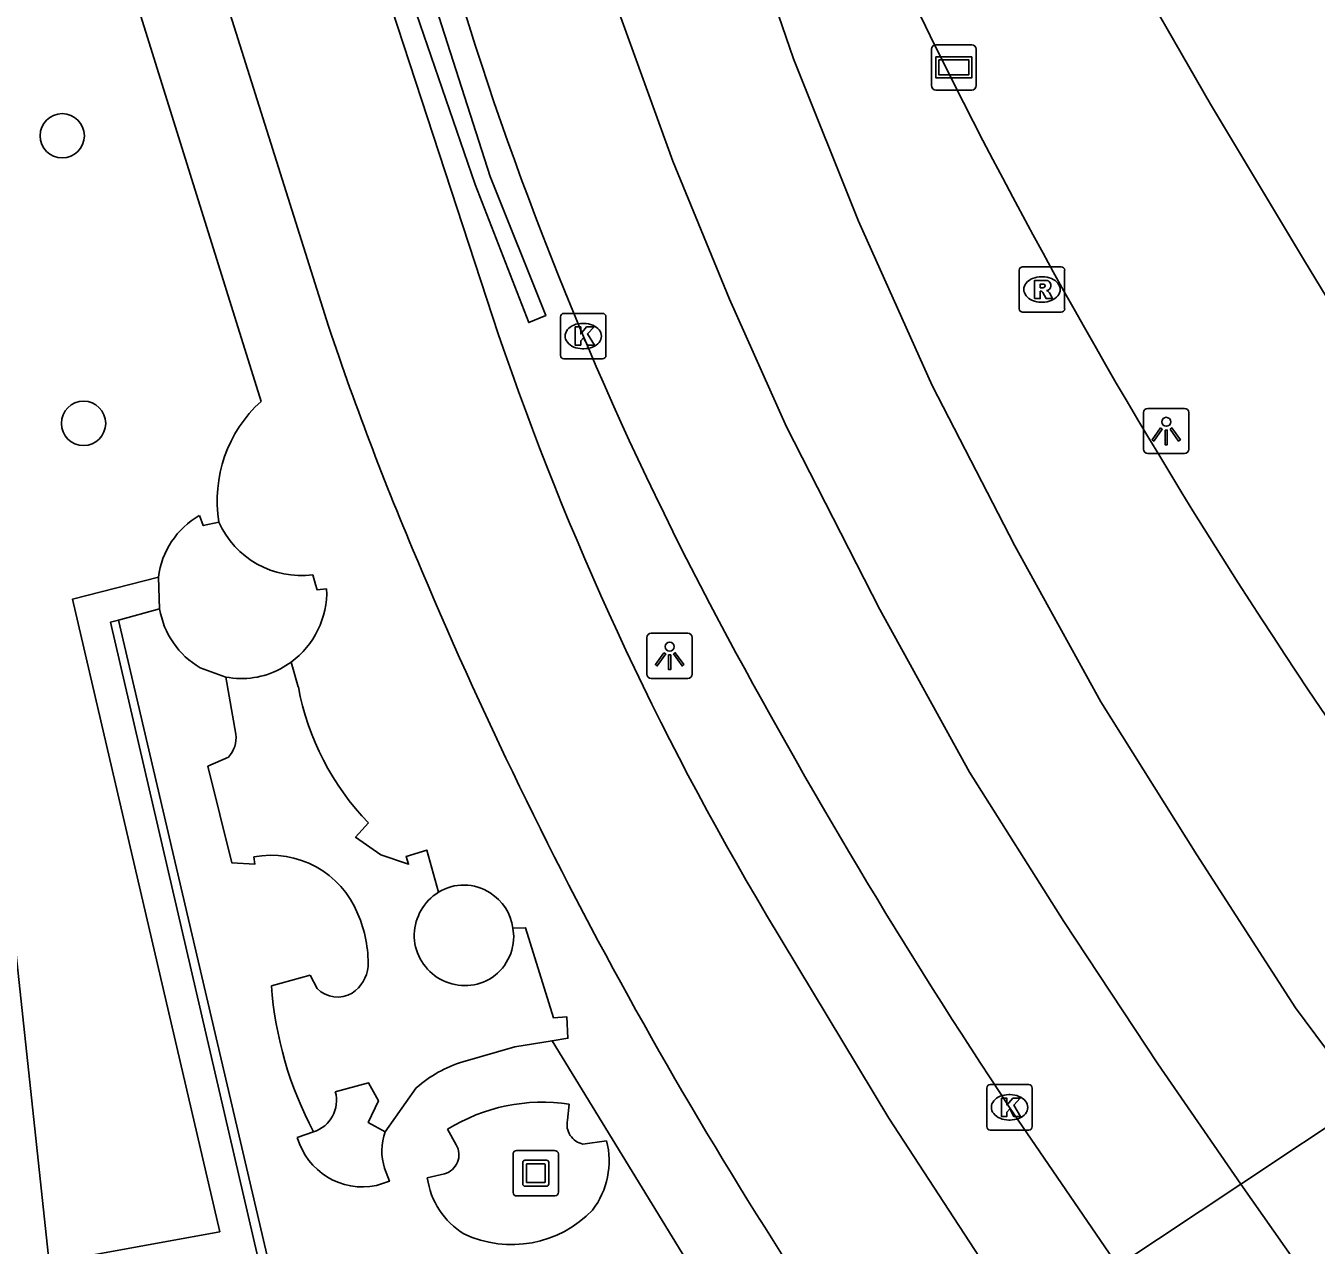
# Model space of a CAD drawing. Extents: x 161087 to 161922, y 382574 to 383873.
# Drawn here: x 161285.37 to 161313.83, y 383617.99 to 383644.88 of the extents above; entities that cross this region are included whole.
import ezdxf

# ---------------------------------------------------------------- set-up
doc = ezdxf.new("R2010")
doc.units = 0
for name, color, linetype in [('IMGEO_Boom', 7, 'Continuous'), ('IMGEO_Fietspad_gesloten', 7, 'Continuous'), ('IMGEO_Groenvoorziening', 7, 'Continuous'), ('IMGEO_Haag', 7, 'Continuous'), ('IMGEO_Kolk', 7, 'Continuous'), ('IMGEO_Kunstobject', 7, 'Continuous'), ('IMGEO_Lichtpunt', 7, 'Continuous'), ('IMGEO_Lijnafwatering', 7, 'Continuous'), ('IMGEO_Muur', 7, 'Continuous'), ('IMGEO_OVBaan_gesloten', 7, 'Continuous'), ('IMGEO_Reclamebord', 7, 'Continuous'), ('IMGEO_Rijbaan_lokaal_gesloten', 7, 'Continuous'), ('IMGEO_Rioolput', 7, 'Continuous'), ('IMGEO_Voetpad_open', 7, 'Continuous')]:
    doc.layers.add(name, color=color, linetype=linetype)

msp = doc.modelspace()

# ---------------------------------------------------------------- linework, layer by layer
at = {"layer": 'IMGEO_Boom'}
for centre in [(161286.177, 383642.458), (161286.648, 383636.116)]:
    msp.add_circle(centre, 0.489, dxfattribs=at)
at = {"layer": 'IMGEO_Fietspad_gesloten'}
for points in [[(161277.204, 383699.572), (161277.329, 383699.152), (161290.649, 383654.285), (161293.314, 383645.672), (161295.799, 383638.069)], [(161292.048, 383638.257), (161287.846, 383651.609), (161277.905, 383685.001)], [(161301.708, 383625.273), (161304.401, 383620.797), (161307.508, 383616.041)]]:
    msp.add_lwpolyline(points, dxfattribs=at)
for centre, radius, start, end in [((161359.402, 383660.884), 71.053, 198.56958, 203.22763), ((161359.958, 383659.934), 67.783, 198.81906, 210.75451), ((161385.73, 383671.513), 99.441, 202.87276, 215.69745)]:
    msp.add_arc(centre, radius, start, end, dxfattribs=at)
at = {"layer": 'IMGEO_Groenvoorziening'}
for points in [[(161289.785, 383630.521), (161289.218, 383630.727)], [(161291.222, 383630.848), (161290.99, 383630.702)], [(161296.112, 383624.987), (161296.133, 383624.801)], [(161292.199, 383621.377), (161292.927, 383621.576), (161293.149, 383621.18), (161292.925, 383620.702), (161293.299, 383620.492)], [(161291.36, 383620.369), (161291.719, 383620.492)], [(161293.286, 383619.688), (161293.392, 383619.404), (161293.107, 383619.307)]]:
    msp.add_lwpolyline(points, dxfattribs=at)
for centre, radius, start, end in [((161290.159, 383632.33), 1.859, 189.4554, 239.5991), ((161290.129, 383632.331), 1.842, 259.2296, 297.8552), ((161295.087, 383624.803), 1.151, 122.2974, 177.5067), ((161295.058, 383624.839), 1.121, 179.259, 294.8022), ((161295.031, 383624.804), 1.102, 296.7934, 359.8286), ((161291.498, 383621.185), 0.727, 287.7039, 15.3477), ((161294.474, 383620.071), 1.249, 160.2881, 197.8593), ((161292.81, 383620.786), 1.509, 196.0445, 281.3647)]:
    msp.add_arc(centre, radius, start, end, dxfattribs=at)
at = {"layer": 'IMGEO_Haag'}
msp.add_lwpolyline([(161289.633, 383633.939), (161289.288, 383633.862), (161289.201, 383634.082)], dxfattribs=at)
msp.add_arc((161290.115, 383632.495), 1.832, 119.9438, 172.8125, dxfattribs=at)
at = {"layer": 'IMGEO_Kolk'}
for p, q in [((161297.165, 383637.615), (161297.165, 383638.467)), ((161297.24, 383638.541), (161298.092, 383638.541)), ((161297.653, 383638.321), (161297.678, 383638.321)), ((161298.166, 383638.467), (161298.166, 383637.615)), ((161297.676, 383637.761), (161297.651, 383637.761)), ((161298.092, 383637.541), (161297.24, 383637.541)), ((161306.564, 383620.607), (161306.564, 383621.459)), ((161306.639, 383621.533), (161307.491, 383621.533)), ((161307.052, 383621.313), (161307.077, 383621.313)), ((161307.565, 383621.459), (161307.565, 383620.607)), ((161307.075, 383620.753), (161307.05, 383620.753)), ((161307.491, 383620.533), (161306.639, 383620.533))]:
    msp.add_line(p, q, dxfattribs=at)
for points in [[(161297.165, 383637.615), (161297.165, 383638.467)], [(161297.24, 383638.541), (161298.092, 383638.541)], [(161298.166, 383638.467), (161298.166, 383637.615)], [(161297.486, 383638.241), (161297.609, 383638.241), (161297.609, 383638.09), (161297.739, 383638.241), (161297.903, 383638.241), (161297.757, 383638.09), (161297.91, 383637.841), (161297.758, 383637.841), (161297.673, 383638.005), (161297.609, 383637.938), (161297.609, 383637.841), (161297.486, 383637.841), (161297.486, 383638.241)], [(161298.092, 383637.541), (161297.24, 383637.541)], [(161306.564, 383620.607), (161306.564, 383621.459)], [(161306.639, 383621.533), (161307.491, 383621.533)], [(161307.565, 383621.459), (161307.565, 383620.607)], [(161306.885, 383621.233), (161307.008, 383621.233), (161307.008, 383621.082), (161307.138, 383621.233), (161307.302, 383621.233), (161307.156, 383621.082), (161307.309, 383620.833), (161307.157, 383620.833), (161307.072, 383620.997), (161307.008, 383620.93), (161307.008, 383620.833), (161306.885, 383620.833), (161306.885, 383621.233)], [(161307.491, 383620.533), (161306.639, 383620.533)]]:
    msp.add_lwpolyline(points, dxfattribs=at)
for centre, start, end in [((161297.242, 383638.465), 91.552, 178.448), ((161297.242, 383638.465), 91.552, 178.448), ((161298.09, 383638.465), 1.552, 88.448), ((161298.09, 383638.465), 1.552, 88.448), ((161297.242, 383637.617), 181.552, 268.448), ((161297.242, 383637.617), 181.552, 268.448), ((161298.09, 383637.617), 271.552, 358.448), ((161298.09, 383637.617), 271.552, 358.448), ((161306.641, 383621.457), 91.552, 178.448), ((161306.641, 383621.457), 91.552, 178.448), ((161307.489, 383621.457), 1.552, 88.448), ((161307.489, 383621.457), 1.552, 88.448), ((161306.641, 383620.609), 181.552, 268.448), ((161306.641, 383620.609), 181.552, 268.448), ((161307.489, 383620.609), 271.552, 358.448), ((161307.489, 383620.609), 271.552, 358.448)]:
    msp.add_arc(centre, 0.0765, start, end, dxfattribs=at)
for centre, major_axis, ratio, start_param, end_param in [((161297.652, 383638.041), (-0.387, 0.002), 0.722429, 4.712389, 7.853982), ((161297.677, 383638.041), (-0.39, 0.002), 0.717154, 1.570796, 4.712389), ((161307.051, 383621.033), (-0.387, 0.002), 0.722429, 4.712389, 7.853982), ((161307.076, 383621.033), (-0.39, 0.002), 0.717154, 1.570796, 4.712389)]:
    msp.add_ellipse(centre, major_axis=major_axis, ratio=ratio, start_param=start_param, end_param=end_param, dxfattribs=at)
at = {"layer": 'IMGEO_Kunstobject'}
for p, q in [((161296.117, 383619.995), (161296.117, 383619.154)), ((161296.117, 383619.995), (161296.117, 383619.154)), ((161297.033, 383620.079), (161296.192, 383620.079)), ((161297.033, 383620.079), (161296.192, 383620.079)), ((161296.381, 383619.867), (161296.855, 383619.867)), ((161297.117, 383619.163), (161297.117, 383620.004)), ((161297.117, 383619.163), (161297.117, 383620.004)), ((161296.331, 383619.343), (161296.331, 383619.817)), ((161296.411, 383619.767), (161296.411, 383619.393)), ((161296.805, 383619.787), (161296.431, 383619.787)), ((161296.825, 383619.393), (161296.825, 383619.767)), ((161296.905, 383619.817), (161296.905, 383619.343)), ((161296.855, 383619.293), (161296.381, 383619.293)), ((161296.431, 383619.373), (161296.805, 383619.373)), ((161296.201, 383619.079), (161297.042, 383619.079)), ((161296.201, 383619.079), (161297.042, 383619.079))]:
    msp.add_line(p, q, dxfattribs=at)
for centre, radius, start, end in [((161296.195, 383620.001), 0.0779, 92.4484, 184.2845), ((161296.195, 383620.001), 0.0779, 92.4484, 184.2845), ((161296.381, 383619.817), 0.05, 90, 180), ((161296.855, 383619.817), 0.05, 360, 90), ((161297.039, 383620.001), 0.0779, 2.4484, 94.2845), ((161297.039, 383620.001), 0.0779, 2.4484, 94.2845), ((161296.431, 383619.767), 0.02, 90, 180), ((161296.805, 383619.767), 0.02, 360, 90), ((161296.381, 383619.343), 0.05, 180, 270), ((161296.431, 383619.393), 0.02, 180, 270), ((161296.805, 383619.393), 0.02, 270, 0), ((161296.855, 383619.343), 0.05, 270, 0), ((161296.195, 383619.157), 0.0779, 182.4484, 274.2845), ((161296.195, 383619.157), 0.0779, 182.4484, 274.2845), ((161297.039, 383619.157), 0.0779, 272.4484, 4.2845), ((161297.039, 383619.157), 0.0779, 272.4484, 4.2845)]:
    msp.add_arc(centre, radius, start, end, dxfattribs=at)
at = {"layer": 'IMGEO_Lichtpunt'}
for p, q in [((161310.02, 383636.352), (161310.02, 383635.545)), ((161310.02, 383636.352), (161310.02, 383635.545)), ((161310.922, 383636.447), (161310.114, 383636.447)), ((161310.922, 383636.447), (161310.114, 383636.447)), ((161311.016, 383635.545), (161311.016, 383636.352)), ((161311.016, 383635.545), (161311.016, 383636.352)), ((161310.114, 383635.451), (161310.922, 383635.451)), ((161310.114, 383635.451), (161310.922, 383635.451)), ((161299.071, 383631.394), (161299.071, 383630.587)), ((161299.071, 383631.394), (161299.071, 383630.587)), ((161299.973, 383631.489), (161299.165, 383631.489)), ((161299.973, 383631.489), (161299.165, 383631.489)), ((161300.067, 383630.587), (161300.067, 383631.394)), ((161300.067, 383630.587), (161300.067, 383631.394)), ((161299.165, 383630.493), (161299.973, 383630.493)), ((161299.165, 383630.493), (161299.973, 383630.493))]:
    msp.add_line(p, q, dxfattribs=at)
for points in [[(161310.394, 383636.016), (161310.433, 383635.988), (161310.245, 383635.726), (161310.207, 383635.753), (161310.394, 383636.016)], [(161310.496, 383635.968), (161310.543, 383635.968), (161310.543, 383635.646), (161310.496, 383635.646), (161310.496, 383635.968)], [(161310.606, 383635.988), (161310.644, 383636.015), (161310.831, 383635.753), (161310.792, 383635.725), (161310.606, 383635.988)], [(161299.445, 383631.058), (161299.484, 383631.03), (161299.296, 383630.768), (161299.258, 383630.795), (161299.445, 383631.058)], [(161299.547, 383631.01), (161299.594, 383631.01), (161299.594, 383630.688), (161299.547, 383630.688), (161299.547, 383631.01)], [(161299.657, 383631.03), (161299.695, 383631.057), (161299.882, 383630.795), (161299.843, 383630.767), (161299.657, 383631.03)]]:
    msp.add_lwpolyline(points, dxfattribs=at)
for centre in [(161310.519, 383636.15), (161299.57, 383631.192)]:
    msp.add_circle(centre, 0.0994, dxfattribs=at)
for centre, start, end in [((161310.114, 383636.352), 90, 180), ((161310.114, 383636.352), 90, 180), ((161310.922, 383636.352), 0, 90), ((161310.922, 383636.352), 0, 90), ((161310.114, 383635.545), 180, 270), ((161310.114, 383635.545), 180, 270), ((161310.922, 383635.545), 270, 0), ((161310.922, 383635.545), 270, 360), ((161299.165, 383631.394), 90, 180), ((161299.165, 383631.394), 90, 180), ((161299.973, 383631.394), 0, 90), ((161299.973, 383631.394), 0, 90), ((161299.165, 383630.587), 180, 270), ((161299.165, 383630.587), 180, 270), ((161299.973, 383630.587), 270, 0), ((161299.973, 383630.587), 270, 360)]:
    msp.add_arc(centre, 0.0946, start, end, dxfattribs=at)
at = {"layer": 'IMGEO_Lijnafwatering'}
msp.add_lwpolyline([(161291.653, 383613.67), (161287.42, 383631.779)], dxfattribs=at)
at = {"layer": 'IMGEO_Muur'}
for points in [[(161291.472, 383654.469), (161295.615, 383641.561), (161296.837, 383638.491), (161296.463, 383638.337), (161295.285, 383641.381), (161293.991, 383645.15), (161291.074, 383654.445), (161281.554, 383686.571), (161281.937, 383686.685), (161291.472, 383654.469)], [(161289.633, 383633.939), (161289.288, 383633.862), (161289.201, 383634.082)], [(161288.298, 383632.724), (161286.407, 383632.242), (161289.651, 383618.29), (161285.89, 383617.602), (161284.44, 383631.066), (161283.223, 383630.846)], [(161288.298, 383632.724), (161288.325, 383632.025)], [(161288.325, 383632.025), (161288.298, 383632.724)], [(161291.765, 383632.56), (161291.706, 383632.777)], [(161292.008, 383632.468), (161291.797, 383632.445), (161291.765, 383632.56)], [(161288.325, 383632.025), (161287.42, 383631.779), (161287.24, 383631.73), (161290.494, 383617.728), (161285.46, 383616.815), (161286.321, 383608.9), (161287.586, 383609.064)], [(161289.218, 383630.727), (161289.785, 383630.521)], [(161290.99, 383630.702), (161291.222, 383630.848)], [(161291.222, 383630.848), (161291.383, 383630.305)], [(161289.785, 383630.521), (161290.009, 383629.259)], [(161289.845, 383628.758), (161289.391, 383628.555), (161289.915, 383626.425), (161290.427, 383626.398), (161290.399, 383626.556)], [(161293.206, 383626.601), (161292.646, 383626.99), (161292.928, 383627.306)], [(161294.472, 383625.776), (161294.215, 383626.706), (161293.761, 383626.563), (161293.814, 383626.393)], [(161293.206, 383626.601), (161293.814, 383626.393)], [(161296.112, 383624.987), (161296.394, 383624.992), (161297.011, 383623.005), (161297.303, 383623.031), (161297.326, 383622.555), (161296.98, 383622.5)], [(161296.133, 383624.801), (161296.112, 383624.987)], [(161291.645, 383623.949), (161290.79, 383623.714)], [(161291.802, 383623.653), (161291.645, 383623.949)], [(161296.98, 383622.5), (161296.159, 383622.369)], [(161296.159, 383622.369), (161295.009, 383622.039)], [(161293.299, 383620.492), (161292.925, 383620.702), (161293.149, 383621.18), (161292.927, 383621.576), (161292.199, 383621.377)], [(161293.984, 383621.46), (161293.299, 383620.492)], [(161297.319, 383620.75), (161297.358, 383621.102)], [(161291.719, 383620.492), (161291.36, 383620.369)], [(161294.675, 383620.549), (161294.865, 383620.208)], [(161297.659, 383620.223), (161298.18, 383620.295)], [(161293.107, 383619.307), (161293.392, 383619.404), (161293.286, 383619.688)], [(161294.605, 383619.565), (161294.227, 383619.476)]]:
    msp.add_lwpolyline(points, dxfattribs=at)
for centre, radius, start, end in [((161290.115, 383632.495), 1.832, 119.9438, 172.8125), ((161291.445, 383634.742), 1.982, 203.9027, 277.5526), ((161290.085, 383632.4), 1.924, 306.2203, 2.0157), ((161290.159, 383632.33), 1.859, 189.4554, 239.5991), ((161290.129, 383632.331), 1.842, 259.2296, 297.8552), ((161297.145, 383631.376), 5.86, 190.5285, 223.984), ((161289.362, 383629.193), 0.65, 317.9623, 5.7865), ((161290.783, 383624.533), 2.059, 21.7195, 100.7489), ((161295.031, 383624.88), 1.056, 56.6372, 121.9556), ((161295.087, 383624.803), 1.151, 122.2974, 177.5067), ((161295.04, 383624.844), 1.082, 7.6012, 58.0559), ((161290.246, 383624.218), 2.676, 358.2826, 23.7271), ((161295.058, 383624.839), 1.121, 179.259, 294.8022), ((161295.031, 383624.804), 1.102, 296.7934, 359.8286), ((161292.116, 383624.222), 0.81, 304.3062, 354.0547), ((161298.922, 383624.314), 8.154, 184.2177, 207.9501), ((161292.249, 383624.08), 0.618, 223.6778, 301.523), ((161295.816, 383619.414), 2.746, 107.0858, 131.8365), ((161291.498, 383621.185), 0.727, 287.7039, 15.3477), ((161296.766, 383617.189), 3.958, 81.3992, 121.8934), ((161297.744, 383620.651), 0.436, 166.9001, 258.757), ((161294.474, 383620.071), 1.249, 160.2881, 197.8593), ((161292.81, 383620.786), 1.509, 196.0445, 281.3647), ((161294.487, 383619.987), 0.438, 285.6792, 30.2884), ((161296.443, 383619.852), 1.793, 322.807, 14.3134), ((161295.946, 383619.719), 1.736, 188.0507, 238.3164), ((161296.088, 383620.473), 2.467, 244.7212, 316.2864)]:
    msp.add_arc(centre, radius, start, end, dxfattribs=at)
at = {"layer": 'IMGEO_OVBaan_gesloten'}
for points in [[(161282.156, 383699.328), (161284.861, 383690.253), (161288.655, 383677.562), (161292.823, 383663.498), (161297.16, 383649.058), (161298.149, 383646.032), (161299.638, 383641.899), (161300.887, 383638.855), (161302.149, 383636.041), (161304.205, 383632.013), (161306.18, 383628.426), (161308.262, 383625.132), (161310.333, 383621.989), (161312.165, 383619.342)], [(161295.148, 383644.883), (161292.759, 383652.479), (161278.919, 383698.978)], [(161309.45, 383617.539), (161307.065, 383621.033)], [(161312.165, 383619.342), (161309.45, 383617.539)], [(161312.165, 383619.342), (161318.818, 383609.862), (161328.733, 383596.513)]]:
    msp.add_lwpolyline(points, dxfattribs=at)
for centre, radius, start, end in [((161369.463, 383668.347), 77.931, 197.52271, 208.01274), ((161416.379, 383693.644), 131.233, 208.14314, 213.59384)]:
    msp.add_arc(centre, radius, start, end, dxfattribs=at)
at = {"layer": 'IMGEO_Reclamebord'}
for p, q in [((161305.342, 383643.566), (161305.342, 383644.366)), ((161305.342, 383644.366), (161305.342, 383643.566)), ((161305.442, 383644.466), (161306.232, 383644.466)), ((161306.232, 383644.466), (161305.442, 383644.466)), ((161306.332, 383644.366), (161306.332, 383643.566)), ((161306.332, 383643.566), (161306.332, 383644.366)), ((161306.232, 383643.466), (161305.442, 383643.466)), ((161305.442, 383643.466), (161306.232, 383643.466))]:
    msp.add_line(p, q, dxfattribs=at)
for points in [[(161305.443, 383644.198), (161306.231, 383644.198), (161306.231, 383643.734), (161305.443, 383643.734), (161305.443, 383644.198)], [(161305.508, 383644.133), (161305.508, 383643.799), (161306.166, 383643.799), (161306.166, 383644.133), (161305.508, 383644.133)]]:
    msp.add_lwpolyline(points, dxfattribs=at)
for centre, start, end in [((161305.442, 383644.366), 90, 180), ((161305.442, 383644.366), 90, 180), ((161306.232, 383644.366), 0, 90), ((161306.232, 383644.366), 360, 90), ((161305.442, 383643.566), 180, 270), ((161305.442, 383643.566), 180, 270), ((161306.232, 383643.566), 270, 0), ((161306.232, 383643.566), 270, 0)]:
    msp.add_arc(centre, 0.1, start, end, dxfattribs=at)
at = {"layer": 'IMGEO_Rijbaan_lokaal_gesloten'}
for points in [[(161325.164, 383627.832), (161322.509, 383626.128), (161319.965, 383629.735), (161317.783, 383633.013), (161315.568, 383636.409), (161313.548, 383639.737), (161311.498, 383643.158), (161309.418, 383646.78), (161307.626, 383650.161), (161304.445, 383657.436), (161301.669, 383664.757), (161299.146, 383672.357), (161295.571, 383683.8), (161293.247, 383691.432), (161290.565, 383700.237)], [(161312.165, 383619.342), (161314.909, 383621.164), (161313.371, 383623.229), (161311.194, 383626.602), (161309.075, 383629.973), (161307.181, 383633.412), (161305.361, 383636.954), (161303.736, 383640.573), (161302.302, 383644.155), (161301, 383647.944), (161299.828, 383651.687), (161298.678, 383655.504), (161297.536, 383659.32), (161296.376, 383663.194), (161294.702, 383669.409)]]:
    msp.add_lwpolyline(points, dxfattribs=at)
for centre, radius, start, end in [((161510.799, 383757.589), 226.481, 207.40213, 211.0548), ((161416.609, 383699.39), 124.023, 203.90515, 217.795)]:
    msp.add_arc(centre, radius, start, end, dxfattribs=at)
at = {"layer": 'IMGEO_Rioolput'}
for p, q in [((161307.279, 383638.643), (161307.279, 383639.495)), ((161307.354, 383639.569), (161308.206, 383639.569)), ((161308.28, 383639.495), (161308.28, 383638.643)), ((161307.767, 383639.349), (161307.792, 383639.349)), ((161307.79, 383638.789), (161307.765, 383638.789)), ((161308.206, 383638.569), (161307.354, 383638.569))]:
    msp.add_line(p, q, dxfattribs=at)
for points in [[(161307.279, 383638.643), (161307.279, 383639.495)], [(161307.354, 383639.569), (161308.206, 383639.569)], [(161308.28, 383639.495), (161308.28, 383638.643)], [(161307.868, 383639.267), (161307.616, 383639.269), (161307.616, 383638.869)], [(161307.794, 383639.188), (161307.74, 383639.188), (161307.74, 383639.107)], [(161307.616, 383638.869), (161307.74, 383638.869), (161307.74, 383639.031), (161307.751, 383639.031)], [(161307.74, 383639.107), (161307.792, 383639.107)], [(161307.798, 383639.002), (161307.869, 383638.869), (161308.009, 383638.869), (161307.944, 383638.995)], [(161308.206, 383638.569), (161307.354, 383638.569)]]:
    msp.add_lwpolyline(points, dxfattribs=at)
for centre, radius, start, end in [((161307.356, 383639.493), 0.0765, 91.552, 178.448), ((161307.356, 383639.493), 0.0765, 91.552, 178.448), ((161308.204, 383639.493), 0.0765, 1.552, 88.448), ((161308.204, 383639.493), 0.0765, 1.552, 88.448), ((161307.8, 383639.092), 0.0964, 77.0061, 93.1865), ((161307.814, 383639.149), 0.0378, 276.6634, 79.6772), ((161307.867, 383639.157), 0.109, 350.3612, 89.416), ((161307.75, 383638.978), 0.0533, 26.0293, 88.6989), ((161307.776, 383639.296), 0.19, 274.7715, 282.9687), ((161307.865, 383639.157), 0.112, 277.5842, 350.9817), ((161307.849, 383638.942), 0.108, 29.5134, 73.7905), ((161307.356, 383638.645), 0.0765, 181.552, 268.448), ((161307.356, 383638.645), 0.0765, 181.552, 268.448), ((161308.204, 383638.645), 0.0765, 271.552, 358.448), ((161308.204, 383638.645), 0.0765, 271.552, 358.448)]:
    msp.add_arc(centre, radius, start, end, dxfattribs=at)
for centre, major_axis, ratio, start_param, end_param in [((161307.766, 383639.069), (-0.387, 0.002), 0.722429, 4.712389, 7.853982), ((161307.791, 383639.069), (-0.39, 0.002), 0.717154, 1.570796, 4.712389)]:
    msp.add_ellipse(centre, major_axis=major_axis, ratio=ratio, start_param=start_param, end_param=end_param, dxfattribs=at)
at = {"layer": 'IMGEO_Voetpad_open'}
for points in [[(161282.148, 383640.712), (161279.267, 383667.169), (161281.136, 383667.372), (161281.584, 383665.842), (161280.536, 383665.537), (161283.245, 383656.329), (161284.295, 383656.657), (161290.561, 383636.6)], [(161291.706, 383632.777), (161291.765, 383632.56), (161291.797, 383632.445), (161292.008, 383632.468)], [(161291.222, 383630.848), (161291.383, 383630.305)], [(161292.928, 383627.306), (161292.646, 383626.99), (161293.206, 383626.601), (161293.814, 383626.393), (161293.761, 383626.563), (161294.215, 383626.706), (161294.472, 383625.776)], [(161296.112, 383624.987), (161296.394, 383624.992), (161297.011, 383623.005), (161297.303, 383623.031), (161297.326, 383622.555), (161296.98, 383622.5), (161301.168, 383615.654), (161302.906, 383613.016)]]:
    msp.add_lwpolyline(points, dxfattribs=at)
for centre, radius, start, end in [((161292.538, 383634.418), 2.944, 132.1786, 189.3699), ((161291.445, 383634.742), 1.982, 203.9027, 277.5526), ((161290.085, 383632.4), 1.924, 306.2203, 2.0157), ((161297.145, 383631.376), 5.86, 190.5285, 223.984), ((161295.031, 383624.88), 1.056, 56.6372, 121.9556), ((161295.04, 383624.844), 1.082, 7.6012, 58.0559)]:
    msp.add_arc(centre, radius, start, end, dxfattribs=at)

doc.saveas('drawing.dxf')
